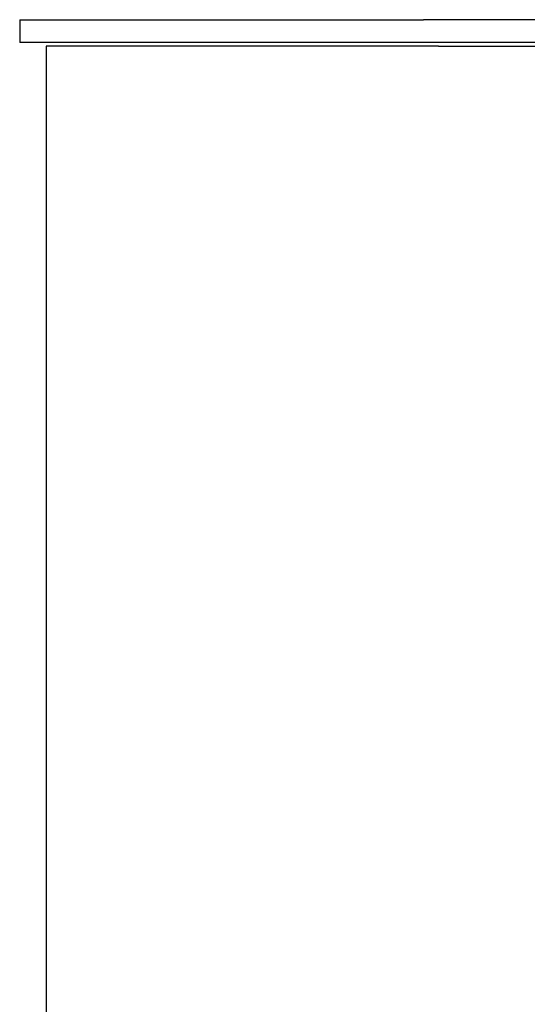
# Model space of a CAD drawing. Extents: x 1107 to 4046, y 937 to 3355.
# Tile 846 of 861: x 2889 to 2957, y 2634 to 2764. Entities that reach past the tile are written whole.
import ezdxf

# ---------------------------------------------------------------- set-up
doc = ezdxf.new("R2010")
doc.units = 0
doc.layers.add('KF_VIDA_L___C_LEFT', color=7, linetype='CONTINUOUS')

# ---------------------------------------------------------------- blocks, each defined once
blk = doc.blocks.new('KF_VIDA_L___C_LEFT')
at = {"layer": 'KF_VIDA_L___C_LEFT'}
for p, q in [((0, 1075), (53.5, 1075)), ((0, 1075), (0, 1072)), ((311.5, 1075), (53.5, 1075)), ((53.5, 1072), (0, 1072)), ((311.5, 1072), (53.5, 1072)), ((55.5, 1071.5), (3.5, 1071.5)), ((3.5, 1071.5), (3.5, 3.5)), ((55.5, 1071.5), (134.5, 1071.5))]:
    blk.add_line(p, q, dxfattribs=at)

msp = doc.modelspace()

# ---------------------------------------------------------------- block references
at = {"layer": 'KF_VIDA_L___C_LEFT'}
msp.add_blockref('KF_VIDA_L___C_LEFT', (2889.3, 1689.21), dxfattribs=at)

doc.saveas('drawing.dxf')
